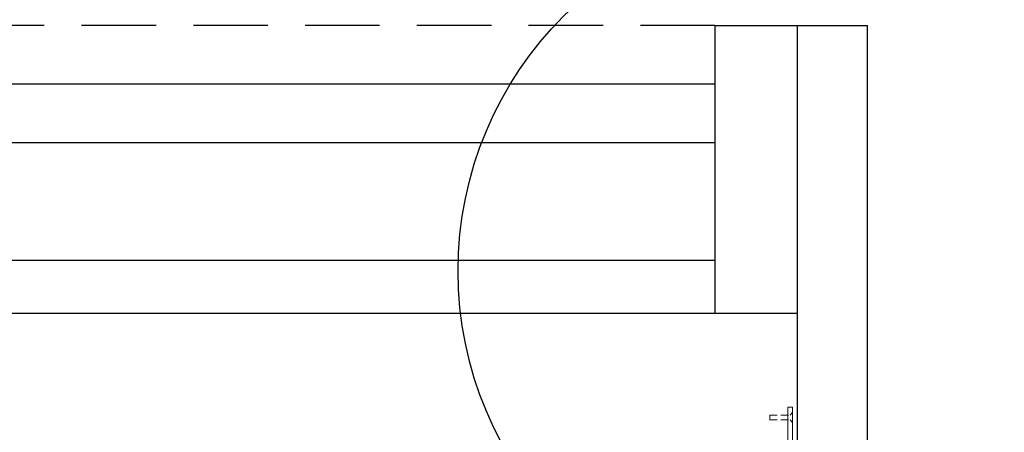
# Model space of a CAD drawing. Header units: millimetres. Extents: x -637441 to -130928, y -380379 to -53767.
# Tile 284 of 390: x -335861 to -334182, y -166756 to -166053. Entities that reach past the tile are written whole.
import ezdxf

# ---------------------------------------------------------------- set-up
doc = ezdxf.new("R2010")
doc.units = ezdxf.units.MM
doc.header["$LTSCALE"] = 10
doc.linetypes.add('DASHED', pattern=[19.05, 12.7, -6.35])
doc.linetypes.add('HIDDEN', pattern=[1.905, 1.27, -0.635])
doc.layers.add('CKTEXTY_MALE', color=7, linetype='Continuous', lineweight=25)
doc.layers.add('MB-inne', color=8, linetype='Continuous', lineweight=9)
doc.layers.add('CrossSectionsGlass', color=4, linetype='Continuous')
doc.layers.add('ZDIVO', color=6, linetype='Continuous')

msp = doc.modelspace()

# ---------------------------------------------------------------- linework, layer by layer
at = {"layer": 'CKTEXTY_MALE', "color": 1}
for p, q in [((-334675.736, -166163.113), (-345835.736, -166163.113)), ((-334675.736, -166263.113), (-345835.736, -166263.113))]:
    msp.add_line(p, q, dxfattribs=at)
at = {"layer": 'CKTEXTY_MALE', "color": 7}
msp.add_circle((-334499.919, -166481.635), 613.638, dxfattribs=at)
at = {"layer": 'CrossSectionsGlass', "color": 1}
msp.add_line((-334415.736, -170476.622), (-334415.736, -166587.798), dxfattribs=at)
at = {"layer": 'MB-inne', "color": 7, "linetype": 'HIDDEN'}
for p, q in [((-334582.307, -166735.054), (-334582.307, -166727.054)), ((-334582.305, -166727.054), (-334547.736, -166727.054)), ((-334582.305, -166735.054), (-334547.736, -166735.054)), ((-334547.736, -166727.054), (-334543.236, -166722.554)), ((-334547.736, -166735.054), (-334543.236, -166739.554))]:
    msp.add_line(p, q, dxfattribs=at)
at = {"layer": 'MB-inne', "color": 7, "linetype": 'Continuous'}
msp.add_lwpolyline([(-334499.433, -166814.604), (-334551.236, -166814.604), (-334551.236, -166713.504), (-334543.236, -166713.504), (-334543.236, -166806.604), (-334499.433, -166806.604), (-334499.433, -166814.604)], dxfattribs=at)
at = {"layer": 'ZDIVO', "color": 7, "linetype": 'DASHED'}
msp.add_line((-334675.736, -166063.113), (-345835.736, -166063.113), dxfattribs=at)
at = {"layer": 'ZDIVO', "color": 6, "linetype": 'Continuous', "ltscale": 305}
for p, q in [((-334675.736, -166063.113), (-334535.736, -166063.113)), ((-334675.736, -166063.113), (-334675.736, -166553.113)), ((-334535.736, -166063.113), (-334535.736, -166973.113)), ((-345835.736, -166463.113), (-334675.736, -166463.113)), ((-345835.736, -166553.113), (-334535.736, -166553.113))]:
    msp.add_line(p, q, dxfattribs=at)
at = {"layer": 'ZDIVO', "color": 1, "linetype": 'Continuous', "ltscale": 305}
for p in [(-334535.736, -166063.113), (-334415.736, -176773.113)]:
    msp.add_line(p, (-334415.736, -166063.113), dxfattribs=at)

doc.saveas('drawing.dxf')
